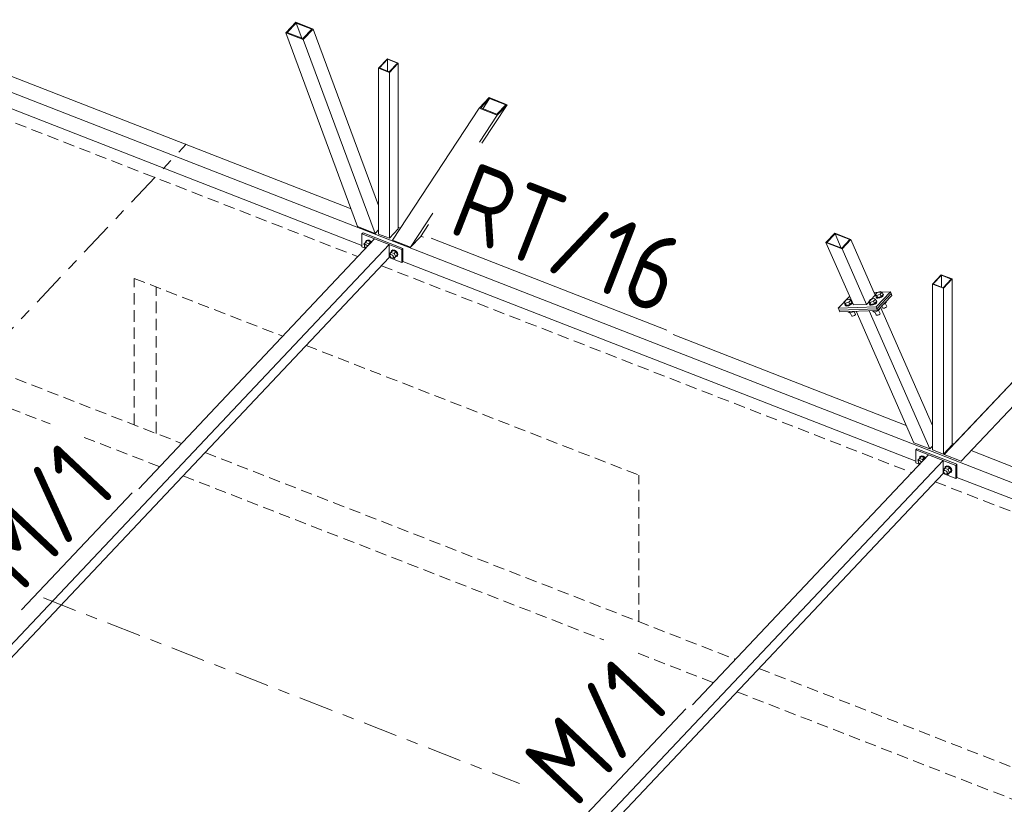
# Model space of a CAD drawing. Header units: millimetres. Extents: x -681 to 506, y -45 to 794.
# Tile 259 of 265: x 222 to 274, y 462 to 503. Entities that reach past the tile are written whole.
import ezdxf

# ---------------------------------------------------------------- set-up
doc = ezdxf.new("R2010")
doc.units = ezdxf.units.MM
doc.header["$LTSCALE"] = 0.6
for name, pattern in [('VERDECKT2', [1.5, 1, -0.5]), ('XKITLINE00', [0]), ('XKITLINE03', [6, 3, -1, 1, -1])]:
    doc.linetypes.add(name, pattern=pattern)
for name, color, linetype, lineweight in [('Bolt', 7, 'Continuous', 0), ('Part', 2, 'Continuous', 0), ('PartMark', 3, 'Continuous', 0), ('S-GRID', 1, 'Continuous', 0)]:
    doc.layers.add(name, color=color, linetype=linetype, lineweight=lineweight)
doc.styles.add('ISOCPEUR', font='ISOCPEUR.TTF')

msp = doc.modelspace()

# ---------------------------------------------------------------- linework, layer by layer
at = {"layer": 'Bolt', "color": 3, "linetype": 'XKITLINE00', "lineweight": 0}
for p, q in [((240.053, 491.141), (240.135, 491.237)), ((240.083, 491.084), (240.053, 491.141)), ((240.076, 491.065), (240.089, 491.103)), ((240.089, 491.018), (240.076, 491.065)), ((240.089, 491.103), (240.135, 491.152)), ((240.089, 491.103), (240.124, 491.121)), ((240.124, 490.973), (240.089, 491.018)), ((240.124, 491.121), (240.171, 491.114)), ((240.164, 490.948), (240.124, 490.973)), ((240.134, 491.244), (240.158, 491.313)), ((240.136, 491.237), (240.134, 491.244)), ((240.135, 491.237), (240.227, 491.335)), ((240.3, 491.173), (240.135, 491.237)), ((240.158, 491.313), (240.222, 491.346)), ((240.158, 491.313), (240.175, 491.331)), ((240.171, 491.114), (240.219, 491.084)), ((240.239, 491.364), (240.175, 491.331)), ((240.219, 491.084), (240.252, 491.041)), ((240.222, 491.346), (240.31, 491.332)), ((240.392, 491.271), (240.227, 491.335)), ((240.327, 491.351), (240.239, 491.364)), ((240.3, 491.173), (240.392, 491.271)), ((240.327, 491.12), (240.3, 491.173)), ((240.31, 491.332), (240.398, 491.277)), ((240.415, 491.295), (240.327, 491.351)), ((240.419, 491.218), (240.392, 491.271)), ((240.398, 491.277), (240.432, 491.232)), ((240.45, 491.251), (240.415, 491.295)), ((241.383, 490.623), (241.465, 490.718)), ((241.412, 490.565), (241.383, 490.623)), ((241.406, 490.547), (241.419, 490.584)), ((241.419, 490.499), (241.406, 490.547)), ((241.419, 490.584), (241.465, 490.633)), ((241.419, 490.584), (241.454, 490.602)), ((241.454, 490.455), (241.419, 490.499)), ((241.454, 490.602), (241.501, 490.595)), ((241.501, 490.425), (241.454, 490.455)), ((241.464, 490.725), (241.487, 490.794)), ((241.465, 490.719), (241.464, 490.725)), ((241.465, 490.718), (241.557, 490.816)), ((241.465, 490.718), (241.63, 490.654)), ((241.487, 490.794), (241.552, 490.827)), ((241.487, 490.794), (241.505, 490.813)), ((241.501, 490.595), (241.549, 490.565)), ((241.549, 490.417), (241.501, 490.425)), ((241.569, 490.845), (241.505, 490.813)), ((241.549, 490.565), (241.583, 490.52)), ((241.583, 490.435), (241.549, 490.417)), ((241.552, 490.827), (241.64, 490.814)), ((241.722, 490.752), (241.557, 490.816)), ((241.563, 490.425), (241.63, 490.399)), ((241.657, 490.832), (241.569, 490.845)), ((241.583, 490.52), (241.596, 490.473)), ((241.583, 490.435), (241.63, 490.484)), ((241.596, 490.473), (241.583, 490.435)), ((241.63, 490.654), (241.722, 490.752)), ((241.63, 490.654), (241.712, 490.494)), ((241.63, 490.399), (241.722, 490.497)), ((241.63, 490.399), (241.712, 490.494)), ((241.64, 490.814), (241.727, 490.758)), ((241.745, 490.777), (241.657, 490.832)), ((241.712, 490.494), (241.804, 490.592)), ((241.727, 490.486), (241.714, 490.488)), ((241.804, 490.592), (241.722, 490.752)), ((241.722, 490.497), (241.804, 490.592)), ((241.727, 490.758), (241.792, 490.676)), ((241.792, 490.518), (241.727, 490.486)), ((241.809, 490.694), (241.745, 490.777)), ((241.792, 490.676), (241.815, 490.588)), ((241.815, 490.588), (241.792, 490.518)), ((241.792, 490.518), (241.809, 490.536)), ((241.833, 490.606), (241.809, 490.694)), ((241.809, 490.536), (241.833, 490.606)), ((266.556, 488.254), (266.734, 488.311)), ((266.734, 488.311), (266.813, 488.263)), ((266.802, 488.514), (266.902, 488.62)), ((266.853, 488.398), (266.802, 488.514)), ((266.881, 488.466), (266.802, 488.514)), ((266.84, 488.395), (266.848, 488.408)), ((266.86, 488.355), (266.84, 488.395)), ((266.853, 488.367), (266.84, 488.395)), ((266.931, 488.35), (266.853, 488.398)), ((266.872, 488.327), (266.853, 488.367)), ((266.925, 488.343), (266.86, 488.355)), ((266.872, 488.327), (266.937, 488.315)), ((267.059, 488.523), (266.881, 488.466)), ((266.931, 488.35), (266.881, 488.466)), ((266.902, 488.62), (267.08, 488.678)), ((267.018, 488.361), (266.925, 488.343)), ((266.931, 488.35), (267.11, 488.407)), ((266.937, 488.315), (267.031, 488.333)), ((267.115, 488.404), (267.018, 488.361)), ((267.031, 488.333), (267.128, 488.376)), ((267.159, 488.629), (267.059, 488.523)), ((267.11, 488.407), (267.059, 488.523)), ((267.08, 488.678), (267.159, 488.629)), ((267.11, 488.407), (267.21, 488.513)), ((267.19, 488.461), (267.115, 488.404)), ((267.128, 488.376), (267.202, 488.433)), ((267.21, 488.513), (267.159, 488.629)), ((267.19, 488.559), (267.203, 488.556)), ((267.222, 488.517), (267.19, 488.461)), ((267.202, 488.433), (267.234, 488.489)), ((267.203, 488.556), (267.222, 488.517)), ((267.234, 488.489), (267.222, 488.517)), ((265.168, 488.103), (265.268, 488.209)), ((265.219, 487.987), (265.168, 488.103)), ((265.247, 488.055), (265.168, 488.103)), ((265.207, 487.983), (265.215, 487.997)), ((265.226, 487.944), (265.207, 487.983)), ((265.219, 487.956), (265.207, 487.983)), ((265.298, 487.939), (265.219, 487.987)), ((265.238, 487.916), (265.219, 487.956)), ((265.291, 487.932), (265.226, 487.944)), ((265.238, 487.916), (265.303, 487.904)), ((265.426, 488.112), (265.247, 488.055)), ((265.298, 487.939), (265.247, 488.055)), ((265.268, 488.209), (265.447, 488.266)), ((265.385, 487.95), (265.291, 487.932)), ((265.298, 487.939), (265.477, 487.996)), ((265.303, 487.904), (265.397, 487.922)), ((265.482, 487.993), (265.385, 487.95)), ((265.397, 487.922), (265.494, 487.965)), ((265.526, 488.218), (265.426, 488.112)), ((265.477, 487.996), (265.426, 488.112)), ((265.447, 488.266), (265.526, 488.218)), ((265.477, 487.996), (265.577, 488.102)), ((265.557, 488.05), (265.482, 487.993)), ((265.494, 487.965), (265.569, 488.022)), ((265.577, 488.102), (265.526, 488.218)), ((265.557, 488.148), (265.57, 488.145)), ((265.589, 488.106), (265.557, 488.05)), ((265.569, 488.022), (265.601, 488.078)), ((265.57, 488.145), (265.589, 488.106)), ((265.601, 488.078), (265.589, 488.106)), ((266.456, 488.148), (266.556, 488.254)), ((266.507, 488.032), (266.456, 488.148)), ((266.535, 488.1), (266.456, 488.148)), ((266.495, 488.028), (266.502, 488.042)), ((266.514, 487.989), (266.495, 488.028)), ((266.507, 488), (266.495, 488.028)), ((266.586, 487.984), (266.507, 488.032)), ((266.526, 487.961), (266.507, 488)), ((266.579, 487.976), (266.514, 487.989)), ((266.526, 487.961), (266.591, 487.949)), ((266.713, 488.157), (266.535, 488.1)), ((266.586, 487.984), (266.535, 488.1)), ((266.672, 487.994), (266.579, 487.976)), ((266.586, 487.984), (266.764, 488.041)), ((266.591, 487.949), (266.685, 487.967)), ((266.77, 488.038), (266.672, 487.994)), ((266.685, 487.967), (266.782, 488.01)), ((266.813, 488.263), (266.713, 488.157)), ((266.764, 488.041), (266.713, 488.157)), ((266.764, 488.041), (266.864, 488.147)), ((266.844, 488.095), (266.77, 488.038)), ((266.782, 488.01), (266.856, 488.067)), ((266.864, 488.147), (266.813, 488.263)), ((266.844, 488.193), (266.857, 488.19)), ((266.876, 488.151), (266.844, 488.095)), ((266.856, 488.067), (266.888, 488.123)), ((266.857, 488.19), (266.876, 488.151)), ((266.888, 488.123), (266.876, 488.151)), ((267.035, 487.757), (267.023, 487.783)), ((267.193, 487.82), (267.15, 487.917)), ((267.203, 487.798), (267.193, 487.82)), ((267.203, 487.798), (267.238, 487.792)), ((267.229, 488.001), (267.281, 488.018)), ((267.238, 487.792), (267.289, 487.801)), ((267.281, 488.018), (267.27, 488.044)), ((267.281, 488.018), (267.381, 488.123)), ((267.289, 487.801), (267.341, 487.825)), ((267.399, 487.886), (267.322, 488.061)), ((267.341, 487.825), (267.382, 487.856)), ((267.381, 488.123), (267.369, 488.15)), ((267.382, 487.856), (267.399, 487.886)), ((265.39, 487.598), (265.38, 487.621)), ((265.469, 487.549), (265.39, 487.598)), ((265.469, 487.549), (265.437, 487.623)), ((265.648, 487.607), (265.469, 487.549)), ((265.559, 487.409), (265.494, 487.557)), ((265.57, 487.387), (265.559, 487.409)), ((265.57, 487.387), (265.605, 487.381)), ((265.605, 487.381), (265.655, 487.39)), ((265.648, 487.607), (265.638, 487.63)), ((265.67, 487.631), (265.648, 487.607)), ((265.655, 487.39), (265.708, 487.414)), ((265.766, 487.475), (265.697, 487.632)), ((265.708, 487.414), (265.748, 487.445)), ((265.748, 487.445), (265.766, 487.475)), ((266.678, 487.642), (266.668, 487.665)), ((266.756, 487.594), (266.678, 487.642)), ((266.756, 487.594), (266.724, 487.667)), ((266.756, 487.594), (266.935, 487.651)), ((266.847, 487.453), (266.781, 487.602)), ((266.857, 487.432), (266.847, 487.453)), ((266.857, 487.432), (266.892, 487.425)), ((266.892, 487.425), (266.943, 487.435)), ((266.935, 487.651), (266.924, 487.678)), ((266.935, 487.651), (267.035, 487.757)), ((266.943, 487.435), (266.995, 487.458)), ((267.053, 487.519), (266.976, 487.695)), ((266.995, 487.458), (267.036, 487.489)), ((267.036, 487.489), (267.053, 487.519)), ((269.211, 480.063), (269.147, 480.031)), ((269.299, 480.05), (269.211, 480.063)), ((269.387, 479.995), (269.299, 480.05)), ((269.025, 479.841), (269.107, 479.936)), ((269.055, 479.783), (269.025, 479.841)), ((269.048, 479.765), (269.061, 479.802)), ((269.061, 479.717), (269.048, 479.765)), ((269.061, 479.802), (269.107, 479.851)), ((269.061, 479.802), (269.096, 479.82)), ((269.096, 479.673), (269.061, 479.717)), ((269.096, 479.82), (269.143, 479.813)), ((269.136, 479.647), (269.096, 479.673)), ((269.106, 479.943), (269.13, 480.012)), ((269.108, 479.937), (269.106, 479.943)), ((269.107, 479.936), (269.199, 480.034)), ((269.272, 479.872), (269.107, 479.936)), ((269.13, 480.012), (269.194, 480.045)), ((269.13, 480.012), (269.147, 480.031)), ((269.143, 479.813), (269.191, 479.783)), ((269.191, 479.783), (269.224, 479.741)), ((269.194, 480.045), (269.282, 480.032)), ((269.364, 479.97), (269.199, 480.034)), ((269.272, 479.872), (269.364, 479.97)), ((269.299, 479.82), (269.272, 479.872)), ((269.282, 480.032), (269.37, 479.976)), ((269.391, 479.918), (269.364, 479.97)), ((269.37, 479.976), (269.404, 479.932)), ((269.422, 479.95), (269.387, 479.995)), ((270.541, 479.545), (270.477, 479.512)), ((270.629, 479.531), (270.541, 479.545)), ((270.355, 479.322), (270.437, 479.418)), ((270.384, 479.265), (270.355, 479.322)), ((270.378, 479.246), (270.391, 479.284)), ((270.391, 479.199), (270.378, 479.246)), ((270.391, 479.284), (270.437, 479.333)), ((270.391, 479.284), (270.426, 479.301)), ((270.426, 479.154), (270.391, 479.199)), ((270.426, 479.301), (270.473, 479.294)), ((270.473, 479.124), (270.426, 479.154)), ((270.436, 479.424), (270.459, 479.494)), ((270.437, 479.418), (270.436, 479.424)), ((270.437, 479.418), (270.529, 479.515)), ((270.437, 479.418), (270.602, 479.354)), ((270.459, 479.494), (270.524, 479.526)), ((270.459, 479.494), (270.477, 479.512)), ((270.473, 479.294), (270.521, 479.264)), ((270.521, 479.117), (270.473, 479.124)), ((270.521, 479.264), (270.556, 479.22)), ((270.556, 479.134), (270.521, 479.117)), ((270.524, 479.526), (270.612, 479.513)), ((270.694, 479.451), (270.529, 479.515)), ((270.535, 479.124), (270.602, 479.098)), ((270.556, 479.22), (270.568, 479.172)), ((270.556, 479.134), (270.602, 479.183)), ((270.568, 479.172), (270.556, 479.134)), ((270.602, 479.354), (270.694, 479.451)), ((270.602, 479.354), (270.684, 479.194)), ((270.602, 479.098), (270.694, 479.196)), ((270.602, 479.098), (270.684, 479.194)), ((270.612, 479.513), (270.699, 479.458)), ((270.717, 479.476), (270.629, 479.531)), ((270.684, 479.194), (270.776, 479.291)), ((270.699, 479.185), (270.686, 479.187)), ((270.776, 479.291), (270.694, 479.451)), ((270.694, 479.196), (270.776, 479.291)), ((270.699, 479.458), (270.764, 479.375)), ((270.764, 479.218), (270.699, 479.185)), ((270.781, 479.393), (270.717, 479.476)), ((270.764, 479.375), (270.787, 479.287)), ((270.787, 479.287), (270.764, 479.218)), ((270.764, 479.218), (270.781, 479.236)), ((270.805, 479.305), (270.781, 479.393)), ((270.781, 479.236), (270.805, 479.305))]:
    msp.add_line(p, q, dxfattribs=at)
at = {"layer": 'Part', "color": 2, "linetype": 'XKITLINE00', "lineweight": 0}
for p, q in [((213.995, 502.894), (239.377, 492.993)), ((236.482, 502.763), (235.964, 502.213)), ((236.482, 502.763), (237.399, 502.405)), ((212.834, 502.511), (296.197, 469.995)), ((235.964, 502.213), (236.881, 501.855)), ((235.964, 502.213), (239.72, 492.066)), ((236.043, 502.224), (236.504, 502.712)), ((236.043, 502.224), (236.858, 501.906)), ((236.504, 502.712), (236.794, 501.931)), ((237.32, 502.394), (236.504, 502.712)), ((236.858, 501.906), (237.32, 502.394)), ((237.399, 502.405), (236.881, 501.855)), ((240.819, 493.167), (237.399, 502.405)), ((236.881, 501.855), (240.637, 491.708)), ((215.402, 500.658), (239.947, 491.085)), ((241.281, 500.849), (240.819, 500.361)), ((240.865, 500.368), (241.292, 500.82)), ((241.281, 500.849), (241.85, 500.627)), ((241.292, 500.82), (241.292, 500.202)), ((241.805, 500.62), (241.292, 500.82)), ((240.819, 500.361), (241.389, 500.139)), ((240.819, 500.361), (240.819, 491.679)), ((240.865, 500.368), (241.378, 500.168)), ((241.378, 500.168), (241.805, 500.62)), ((241.389, 500.139), (241.85, 500.627)), ((241.389, 500.139), (241.389, 491.457)), ((241.85, 500.627), (241.85, 491.945)), ((246.603, 498.815), (246.084, 498.266)), ((246.166, 498.276), (246.627, 498.764)), ((246.627, 498.764), (246.277, 498.232)), ((246.603, 498.815), (247.547, 498.447)), ((247.466, 498.437), (246.627, 498.764)), ((246.084, 498.266), (241.539, 491.357)), ((246.084, 498.266), (247.029, 497.897)), ((246.166, 498.276), (247.005, 497.948)), ((247.547, 498.447), (246.227, 496.44)), ((247.005, 497.948), (247.466, 498.437)), ((247.029, 497.897), (247.547, 498.447)), ((247.029, 497.897), (246.102, 496.489)), ((243.651, 492.763), (242.483, 490.988)), ((240.637, 491.708), (239.72, 492.066)), ((240.637, 491.708), (240.819, 491.901)), ((241.389, 491.457), (241.85, 491.945)), ((241.85, 492.029), (241.954, 491.988)), ((243.422, 492.176), (243.002, 491.538)), ((228.271, 478.35), (240.612, 491.423)), ((240.005, 491.743), (239.947, 491.682)), ((239.947, 491.682), (242.037, 490.867)), ((239.947, 491.001), (239.947, 491.682)), ((242.094, 490.928), (240.005, 491.743)), ((240.612, 491.423), (241.372, 491.126)), ((240.819, 491.679), (241.389, 491.457)), ((242.483, 490.988), (243.002, 491.538)), ((243.024, 491.571), (243.164, 491.516)), ((264.681, 491.722), (264.22, 491.233)), ((264.269, 491.239), (264.695, 491.691)), ((264.681, 491.722), (265.522, 491.394)), ((264.695, 491.691), (265.023, 490.945)), ((265.473, 491.388), (264.695, 491.691)), ((265.047, 490.936), (265.473, 491.388)), ((265.522, 491.394), (265.061, 490.905)), ((266.801, 488.479), (265.522, 491.394)), ((241.372, 491.126), (214.642, 462.812)), ((239.947, 491.001), (240.142, 490.925)), ((241.372, 490.445), (241.372, 491.126)), ((241.539, 491.357), (242.483, 490.988)), ((242.094, 490.928), (242.037, 490.867)), ((242.037, 490.867), (242.037, 490.186)), ((242.094, 490.247), (242.094, 490.928)), ((264.22, 491.233), (265.061, 490.905)), ((264.22, 491.233), (265.653, 487.966)), ((264.269, 491.239), (265.047, 490.936)), ((265.061, 490.905), (266.34, 487.99)), ((215.112, 462.628), (241.372, 490.445)), ((241.372, 490.445), (242.037, 490.186)), ((242.037, 490.186), (242.094, 490.247)), ((242.094, 490.247), (268.919, 479.784)), ((270.253, 489.549), (269.791, 489.06)), ((269.837, 489.067), (270.264, 489.519)), ((270.253, 489.549), (270.822, 489.326)), ((270.264, 489.519), (270.264, 488.901)), ((270.777, 489.319), (270.264, 489.519)), ((270.361, 488.838), (270.822, 489.326)), ((270.822, 489.326), (270.822, 480.645)), ((269.791, 489.06), (270.361, 488.838)), ((269.791, 489.06), (269.791, 480.378)), ((269.837, 489.067), (270.35, 488.867)), ((270.35, 488.867), (270.777, 489.319)), ((270.361, 488.838), (270.361, 480.156)), ((265.455, 488.417), (264.865, 487.791)), ((266.34, 487.99), (266.801, 488.479)), ((267.589, 488.654), (266.737, 488.624)), ((267.589, 488.654), (266.839, 487.86)), ((267.629, 488.561), (266.88, 487.767)), ((267.629, 488.561), (266.88, 487.767)), ((267.67, 488.468), (266.921, 487.674)), ((267.629, 488.561), (267.589, 488.654)), ((267.67, 488.468), (267.629, 488.561)), ((264.865, 487.791), (266.839, 487.86)), ((264.865, 487.791), (264.906, 487.698)), ((266.34, 487.99), (265.653, 487.966)), ((266.839, 487.86), (266.88, 487.767)), ((269.791, 481.659), (267.08, 487.843)), ((264.906, 487.698), (266.88, 487.767)), ((266.88, 487.767), (264.906, 487.698)), ((264.946, 487.606), (264.906, 487.698)), ((266.921, 487.674), (264.946, 487.606)), ((265.798, 487.635), (268.813, 480.76)), ((269.654, 480.432), (266.485, 487.659)), ((266.88, 487.767), (266.921, 487.674)), ((256.236, 486.417), (268.416, 481.667)), ((276.39, 486.486), (270.398, 480.142)), ((270.859, 480.63), (276.39, 486.486)), ((277.284, 486.138), (271.292, 479.793)), ((268.813, 480.76), (269.654, 480.432)), ((269.654, 480.432), (269.791, 480.577)), ((270.361, 480.156), (270.822, 480.645)), ((270.822, 480.728), (270.917, 480.691)), ((269.584, 480.122), (257.243, 467.049)), ((268.977, 480.442), (268.919, 480.381)), ((268.919, 480.381), (271.009, 479.566)), ((268.919, 479.7), (268.919, 480.381)), ((271.066, 479.627), (268.977, 480.442)), ((270.344, 479.826), (269.584, 480.122)), ((269.791, 480.378), (270.361, 480.156)), ((270.398, 480.142), (271.292, 479.793)), ((271.811, 480.343), (296.774, 470.606)), ((270.344, 479.826), (245.325, 453.324)), ((268.919, 479.7), (269.114, 479.624)), ((270.344, 479.145), (270.344, 479.826)), ((271.066, 479.627), (271.009, 479.566)), ((271.009, 479.566), (271.009, 478.885)), ((271.066, 478.946), (271.066, 479.627)), ((245.795, 453.14), (270.344, 479.145)), ((270.344, 479.145), (271.009, 478.885)), ((271.009, 478.885), (271.066, 478.946)), ((271.066, 478.946), (296.044, 469.204))]:
    msp.add_line(p, q, dxfattribs=at)
at = {"layer": 'Part', "color": 4, "linetype": 'VERDECKT2', "lineweight": 0}
for p, q in [((214.273, 500.425), (239.735, 490.494)), ((205.05, 490.656), (230.512, 480.724)), ((240.965, 490.014), (268.707, 479.193)), ((203.897, 489.435), (223.63, 481.738)), ((228.032, 489.356), (235.8, 486.326)), ((228.032, 481.692), (228.032, 489.356)), ((229.185, 481.242), (229.185, 488.906)), ((237.03, 485.846), (254.44, 479.055)), ((225.422, 481.039), (229.36, 479.503)), ((231.742, 480.245), (259.484, 469.424)), ((230.589, 479.023), (252.602, 470.437)), ((254.44, 471.391), (254.44, 479.055)), ((269.937, 478.713), (296.044, 468.53)), ((254.394, 469.739), (258.332, 468.203)), ((260.714, 468.944), (288.456, 458.123)), ((259.561, 467.723), (281.574, 459.137))]:
    msp.add_line(p, q, dxfattribs=at)
at = {"layer": 'PartMark', "color": 1, "linetype": 'XKITLINE00', "lineweight": 0}
for p, q in [((243.573, 491.464), (255.9, 486.656)), ((222.144, 472.006), (227.923, 478.127)), ((251.116, 460.705), (256.895, 466.827))]:
    msp.add_line(p, q, dxfattribs=at)
at = {"layer": 'S-GRID', "color": 1, "linetype": 'XKITLINE03', "lineweight": 0}
for p, q in [((-192.225, 48.32), (230.759, 496.379)), ((223.289, 472.635), (248.181, 462.926))]:
    msp.add_line(p, q, dxfattribs=at)

# ---------------------------------------------------------------- texts
at = {"layer": 'PartMark', "color": 1, "style": 'ISOCPEUR', "width": 0.85}
for s, rotation, p in [('RT/16', -21.3083, (244.35, 491.805)), ('M/1', 46.6502, (222.12, 472.854)), ('M/1', 46.6502, (251.092, 461.553))]:
    msp.add_text(s, height=4, rotation=rotation, dxfattribs=at).set_placement(p)

doc.saveas('drawing.dxf')
